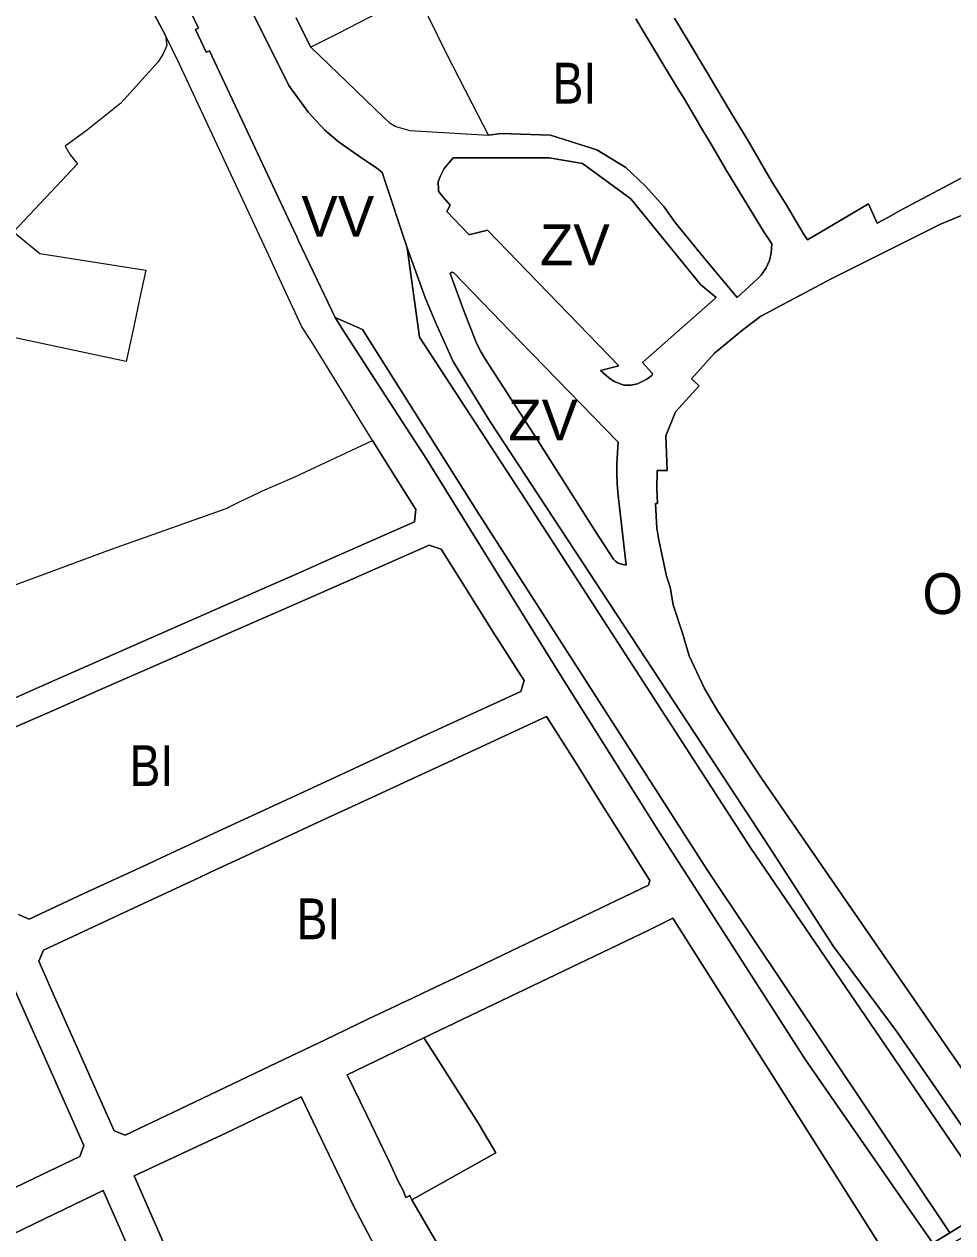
# Model space of a CAD drawing. Extents: x -650451 to -642268, y -1075216 to -1066610.
# Drawn here: x -647102.1 to -646829.3, y -1071698.5 to -1071343.6 of the extents above; entities that cross this region are included whole.
import ezdxf

# ---------------------------------------------------------------- set-up
doc = ezdxf.new("R2010")
doc.units = 0
doc.header["$LTSCALE"] = 4.8
for name, color, linetype, lineweight in [('1', 7, 'Continuous', 13), ('11', 7, 'Continuous', 13), ('15', 7, 'Continuous', 13), ('18', 7, 'Continuous', 13), ('2', 7, 'Continuous', 13), ('24', 7, 'Continuous', 13), ('40', 7, 'Continuous', 13), ('45', 7, 'Continuous', 13), ('9', 7, 'Continuous', 13)]:
    doc.layers.add(name, color=color, linetype=linetype, lineweight=lineweight)
doc.layers.add('62', color=7, linetype='Continuous')

msp = doc.modelspace()

# ---------------------------------------------------------------- linework, layer by layer
at = {"layer": '1'}
msp.add_lwpolyline([(-647226.15, -1071668.97), (-647223.35, -1071667.56), (-647210.82, -1071662.45), (-647167.61, -1071645.19), (-647164.58, -1071643.95), (-647164.33, -1071643.85), (-647162.03, -1071642.89), (-647145.49, -1071636.01), (-647126.47, -1071627.9), (-647110.23, -1071621.31), (-647106.93, -1071622.58), (-647095.76, -1071647.71), (-647084.58, -1071672.83), (-647085.75, -1071676.06), (-647101.45, -1071683.6), (-647119.93, -1071692.46), (-647138.42, -1071701.32), (-647137.54, -1071703.14), (-647190.01, -1071728.61)], dxfattribs=at)
at = {"layer": '11'}
for points in [[(-646984.66, -1071641.19), (-646918.64, -1071609.58), (-646911.57, -1071606.11), (-646846.69, -1071708.52), (-646849.66, -1071710.28), (-646894.05, -1071738.18), (-646915.42, -1071751.51)], [(-646988.18, -1071688.74), (-646963.51, -1071675), (-646964.52, -1071673.35), (-646968.66, -1071666.32), (-646981.29, -1071646.49), (-646984.66, -1071641.19)], [(-646973.11, -1071722.73), (-646969.71, -1071720.62), (-646988.18, -1071688.74)]]:
    msp.add_lwpolyline(points, dxfattribs=at)
at = {"layer": '15'}
for points in [[(-647084.13, -1071237.12), (-647084.74, -1071237.39), (-647098.97, -1071244.31), (-647050.89, -1071344.72), (-647051.77, -1071345.17), (-647048.59, -1071351.85), (-647047.61, -1071351.39), (-647024.59, -1071400.66), (-647022.03, -1071406.03), (-647021.47, -1071407.2), (-647010.73, -1071429.74)], [(-646989.58, -1071409.27), (-646996.97, -1071387.15), (-646997.58, -1071386.56), (-646998.54, -1071385.9), (-647003.56, -1071382.42), (-647009.87, -1071378.03), (-647013.75, -1071374.67), (-647018.53, -1071369.49), (-647024.36, -1071361.64), (-647040.39, -1071329.27), (-647039.56, -1071328.9), (-647042.68, -1071322.16), (-647043.61, -1071322.57), (-647059.06, -1071290.09), (-647084.13, -1071237.12)], [(-647060.6, -1071346.87), (-647073.98, -1071321.53), (-647079.25, -1071310.33), (-647083.22, -1071302), (-647090, -1071287.89), (-647108.16, -1071250.08), (-647130.76, -1071261.49)], [(-647022.18, -1071341.73), (-647020.3, -1071345.54), (-647017.93, -1071350.33)], [(-646965.74, -1071376.18), (-646961.94, -1071375.65), (-646947.53, -1071376.17), (-646933.88, -1071380.48), (-646925.42, -1071385.65), (-646919.62, -1071391.2), (-646914.21, -1071397.12), (-646910.9, -1071401.83), (-646901.73, -1071413.04), (-646892.64, -1071423.88), (-646886.82, -1071418.49), (-646885.59, -1071417.33), (-646884.12, -1071415.13), (-646883.18, -1071412.98), (-646882.66, -1071410.84), (-646882.53, -1071408.08), (-646884.85, -1071404.55), (-646885.63, -1071403.26), (-646896, -1071386.27), (-646899.9, -1071379.5), (-646903.94, -1071372.86), (-646903.99, -1071372.77), (-646903.93, -1071372.74), (-646907.19, -1071367.29), (-646908.47, -1071365.13), (-646909.49, -1071363.46), (-646914.18, -1071355.73), (-646918.32, -1071348.88), (-646922.43, -1071341.98)], [(-646911.11, -1071341.87), (-646905.93, -1071350.45), (-646902.31, -1071356.46), (-646901.53, -1071357.74), (-646900.21, -1071359.9), (-646899.22, -1071361.57), (-646894.63, -1071369.36), (-646889.48, -1071377.86), (-646882.55, -1071389.68), (-646878.33, -1071396.52), (-646873.17, -1071405.14), (-646872.06, -1071406.95), (-646854.14, -1071396.34), (-646853.79, -1071397.03), (-646851.6, -1071402.04), (-646848.25, -1071400.25), (-646845.01, -1071398.44), (-646825.27, -1071387.91)], [(-647026.472, -1071419.614), (-647030.23, -1071411.53), (-647056.48, -1071355.32), (-647060.6, -1071346.87)], [(-647017.93, -1071350.33), (-646996.58, -1071370.92), (-646994.85, -1071372.49), (-646992.95, -1071373.61), (-646988.77, -1071374.77), (-646965.74, -1071376.18)], [(-646826.6, -1071399.65), (-646832.97, -1071402.3), (-646864.9, -1071418.3), (-646877.63, -1071425.04), (-646884.93, -1071428.9), (-646885.77, -1071429.35), (-646890.98, -1071433.38), (-646899.33, -1071440.14), (-646906.1, -1071447.68), (-646903.8, -1071449.77), (-646910.75, -1071457.43), (-646912.14, -1071460.83), (-646913.61, -1071464.41), (-646913.26, -1071474.63), (-646916.18, -1071474.6), (-646916.28, -1071479.99), (-646916.1, -1071484.35), (-646916.64, -1071484.35), (-646916.23, -1071491.58), (-646915.64, -1071495.09), (-646915.18, -1071497.29), (-646913.42, -1071505.63), (-646912.33, -1071508.84), (-646911.44, -1071514.03), (-646908.73, -1071522.35), (-646906.76, -1071529.04), (-646902.35, -1071538.48), (-646898.81, -1071544.54), (-646891.31, -1071556.27), (-646885.33, -1071565.23), (-646798.65, -1071690.8)], [(-646812.491, -1071687.611), (-646845.66, -1071639.56), (-646864.39, -1071614.36), (-646884.4, -1071583.42), (-646965.35, -1071460.17), (-646976.09, -1071442.66), (-646981.06, -1071431.57), (-646984.18, -1071424.12), (-646989.58, -1071409.27)], [(-647017.7, -1071436.79), (-647020.52, -1071432.42), (-647026.472, -1071419.614)], [(-647010.73, -1071429.74), (-647008.5, -1071433.35), (-646997.05, -1071451.02), (-646983.8, -1071471.4), (-646944.58, -1071534.7), (-646916, -1071580.13), (-646903.67, -1071599.34), (-646872.61, -1071647.71), (-646842.09, -1071691.69), (-646835.177, -1071701.48), (-646830.204, -1071698.44), (-646817.081, -1071690.417), (-646812.491, -1071687.611), (-646810.635, -1071690.299), (-646815.26, -1071693.087), (-646828.461, -1071701.044)], [(-647222.06, -1071588.35), (-647218.36, -1071591.11), (-647182.07, -1071575.24), (-647173.57, -1071571.5), (-647159.25, -1071565.21), (-647138.19, -1071556.01), (-647115.18, -1071545.92), (-647110.65, -1071543.93), (-647104.77, -1071541.34), (-647092.44, -1071535.9), (-647032.33, -1071509.49), (-647022.37, -1071505.13), (-647012.12, -1071500.59), (-646987.48, -1071489.66), (-646987.02, -1071486.11), (-646993.43, -1071476), (-646999.77, -1071465.81), (-647017.7, -1071436.79)], [(-647103.75, -1071605), (-647100.64, -1071606.36), (-647084.52, -1071598.85), (-647065.79, -1071590.18), (-647061.89, -1071588.38), (-647043.69, -1071579.94), (-647027.55, -1071572.49), (-647023.8, -1071570.75), (-647010.86, -1071564.77), (-646998, -1071558.8), (-646985.09, -1071552.77), (-646956.26, -1071539.51), (-646955.27, -1071536.33), (-646964.3, -1071522.06), (-646972.95, -1071508.29), (-646979.61, -1071497.74), (-646983.16, -1071496.53), (-647015.5, -1071510.82), (-647027.34, -1071516.01), (-647041.98, -1071522.4), (-647056.35, -1071528.73), (-647082.16, -1071540.02), (-647093.12, -1071544.9), (-647107.79, -1071551.31)], [(-646915.42, -1071751.51), (-646894.05, -1071738.18), (-646849.66, -1071710.28), (-646846.69, -1071708.52), (-646911.57, -1071606.11), (-646918.64, -1071609.58), (-646984.66, -1071641.19)], [(-647190.01, -1071728.61), (-647137.54, -1071703.14), (-647138.42, -1071701.32), (-647119.93, -1071692.46), (-647101.45, -1071683.6), (-647085.75, -1071676.06), (-647084.58, -1071672.83), (-647095.76, -1071647.71), (-647106.93, -1071622.58), (-647110.23, -1071621.31), (-647126.47, -1071627.9), (-647145.49, -1071636.01), (-647162.03, -1071642.89), (-647164.33, -1071643.85), (-647164.58, -1071643.95), (-647167.61, -1071645.19), (-647210.82, -1071662.45), (-647223.35, -1071667.56), (-647226.15, -1071668.97)], [(-646984.66, -1071641.19), (-647007.24, -1071652.03), (-647001.57, -1071663.76), (-646998.93, -1071669.17), (-646996.56, -1071674.07), (-646994.99, -1071677.31), (-646992.14, -1071683.53), (-646990.8, -1071686.06), (-646990.03, -1071688.05), (-646988.84, -1071687.51), (-646988.69, -1071687.8), (-646988.18, -1071688.74)], [(-646985.99, -1071727.41), (-646990.63, -1071718.56), (-647005.47, -1071690.29), (-647020.69, -1071658.55), (-647042.63, -1071669.07), (-647069.76, -1071681.75), (-647055.5, -1071714.27), (-647051.68, -1071722.92), (-647038.57, -1071752.65)], [(-647167.51, -1071790.62), (-647157.46, -1071785.09), (-647129.85, -1071770.54), (-647089.14, -1071749.1), (-647075.69, -1071742.01), (-647058.17, -1071732.78), (-647064.51, -1071718.64), (-647070.49, -1071705.09), (-647078.89, -1071686.07), (-647098.96, -1071695.68), (-647112.4, -1071702.17), (-647125.95, -1071708.59), (-647138.56, -1071714.63), (-647153.95, -1071722.02), (-647181.96, -1071735.45), (-647196.44, -1071742.38)], [(-646988.18, -1071688.74), (-646969.71, -1071720.62), (-646973.11, -1071722.73), (-646985.99, -1071727.41)]]:
    msp.add_lwpolyline(points, dxfattribs=at)
for points in [[(-646898.89, -1071423.8), (-646903.44, -1071420.03), (-646923.94, -1071394.85), (-646938.06, -1071384.52), (-646947.85, -1071382.85), (-646976.09, -1071382.79), (-646978.76, -1071385.96), (-646979.85, -1071388.09), (-646980.48, -1071389.86), (-646980.4, -1071392.36), (-646980.37, -1071392.62), (-646980.18, -1071392.89), (-646978.93, -1071394.45), (-646977, -1071396.74), (-646977.96, -1071398.59), (-646971.61, -1071405.25), (-646971.39, -1071405.38), (-646971.08, -1071405.38), (-646966.04, -1071404.1), (-646948.15, -1071422.5), (-646927.39, -1071443.93), (-646932.79, -1071445.23), (-646930.47, -1071447.37), (-646928.81, -1071448.5), (-646925.97, -1071449.55), (-646923.94, -1071449.58), (-646921.96, -1071449.17), (-646919.25, -1071447.84), (-646917.76, -1071446.71), (-646917.58, -1071446.33), (-646917.68, -1071446.03), (-646920.48, -1071442.9)], [(-646925.27, -1071502.38), (-646927.38, -1071484.53), (-646927.65, -1071481.94), (-646927.92, -1071478.57), (-646928.01, -1071475.56), (-646927.98, -1071472.58), (-646927.87, -1071469.55), (-646927.72, -1071467.57), (-646927.63, -1071466.32), (-646956.43, -1071436.71), (-646975.89, -1071416.61), (-646976.51, -1071416.44), (-646976.93, -1071416.76), (-646973.06, -1071427.43), (-646969.44, -1071436.77), (-646968.12, -1071439.44), (-646966.62, -1071442.06), (-646964.47, -1071445.41), (-646951.43, -1071465.54), (-646934.43, -1071492.21), (-646928.97, -1071500.64), (-646928.42, -1071501.29), (-646927.61, -1071501.82), (-646926.65, -1071502.17)], [(-646948.66, -1071546.88), (-646976.07, -1071559.59), (-646977.53, -1071560.27), (-646987.97, -1071565.07), (-647001.21, -1071571.23), (-647013.23, -1071576.75), (-647026.01, -1071582.69), (-647030.05, -1071584.57), (-647038.63, -1071588.51), (-647047.33, -1071592.55), (-647050.62, -1071594.08), (-647067, -1071601.72), (-647096.45, -1071615.45), (-647097.75, -1071618.7), (-647093.52, -1071628.25), (-647087.02, -1071642.96), (-647075.7, -1071668.54), (-647072.44, -1071669.75), (-647058.44, -1071663.1), (-647043.08, -1071655.81), (-647027.69, -1071648.49), (-647013.64, -1071641.79), (-647010.67, -1071640.36), (-647001.1, -1071635.76), (-646992.85, -1071631.84), (-646991.41, -1071631.15), (-646988.45, -1071629.74), (-646985.03, -1071628.1), (-646975.72, -1071623.64), (-646966.66, -1071619.33), (-646956.73, -1071614.56), (-646945.1, -1071608.97), (-646935.47, -1071604.4), (-646918.67, -1071596.41), (-646918.28, -1071595.05), (-646925.67, -1071583.36), (-646932.94, -1071571.93), (-646939.8, -1071560.89)]]:
    msp.add_lwpolyline(points, close=True, dxfattribs=at)
at = {"layer": '18'}
for points in [[(-647130.76, -1071261.49), (-647108.16, -1071250.08), (-647090, -1071287.89), (-647083.22, -1071302), (-647079.25, -1071310.33), (-647073.98, -1071321.53), (-647060.6, -1071346.87)], [(-647060.6, -1071346.87), (-647060.22, -1071349.87), (-647061.4, -1071352.51), (-647062.78, -1071354.77), (-647073.68, -1071366.75), (-647083.48, -1071374.62), (-647090.04, -1071379.44), (-647088.57, -1071381.97), (-647086.45, -1071384.59), (-647105.2, -1071404.54)]]:
    msp.add_lwpolyline(points, dxfattribs=at)
at = {"layer": '2'}
for points in [[(-646965.74, -1071376.18), (-646968.63, -1071370.46), (-646974.28, -1071359.48), (-646977.95, -1071352.38), (-646983.33, -1071341.44), (-646986.69, -1071334.53), (-646993.38, -1071337.85), (-647003.37, -1071342.99), (-647004.02, -1071343.32), (-647009.82, -1071346.28), (-647010.49, -1071346.63), (-647013.15, -1071348.01), (-647017.93, -1071350.33)], [(-647017.93, -1071350.33), (-647020.3, -1071345.54), (-647022.18, -1071341.73)], [(-646922.43, -1071341.98), (-646918.32, -1071348.88), (-646914.18, -1071355.73), (-646909.49, -1071363.46), (-646908.47, -1071365.13), (-646907.19, -1071367.29), (-646903.93, -1071372.74), (-646903.99, -1071372.77), (-646903.94, -1071372.86), (-646899.9, -1071379.5), (-646896, -1071386.27), (-646885.63, -1071403.26), (-646884.85, -1071404.55), (-646882.53, -1071408.08), (-646882.66, -1071410.84), (-646883.18, -1071412.98), (-646884.12, -1071415.13), (-646885.59, -1071417.33), (-646886.82, -1071418.49), (-646892.64, -1071423.88), (-646901.73, -1071413.04), (-646910.9, -1071401.83), (-646914.21, -1071397.12), (-646919.62, -1071391.2), (-646925.42, -1071385.65), (-646933.88, -1071380.48), (-646947.53, -1071376.17), (-646961.94, -1071375.65), (-646965.74, -1071376.18)], [(-646825.27, -1071387.91), (-646845.01, -1071398.44), (-646848.25, -1071400.25), (-646851.6, -1071402.04), (-646853.79, -1071397.03), (-646854.14, -1071396.34), (-646872.06, -1071406.95), (-646873.17, -1071405.14), (-646878.33, -1071396.52), (-646882.55, -1071389.68), (-646889.48, -1071377.86), (-646894.63, -1071369.36), (-646899.22, -1071361.57), (-646900.21, -1071359.9), (-646901.53, -1071357.74), (-646902.31, -1071356.46), (-646905.93, -1071350.45), (-646911.11, -1071341.87)], [(-646999.77, -1071465.81), (-646993.43, -1071476), (-646987.02, -1071486.11), (-646987.48, -1071489.66), (-647012.12, -1071500.59), (-647022.37, -1071505.13), (-647032.33, -1071509.49), (-647092.44, -1071535.9), (-647104.77, -1071541.34), (-647110.65, -1071543.93), (-647115.18, -1071545.92), (-647138.19, -1071556.01), (-647159.25, -1071565.21), (-647173.57, -1071571.5), (-647182.07, -1071575.24), (-647218.36, -1071591.11), (-647222.06, -1071588.35)], [(-647076.46, -1071497.69), (-647042.78, -1071485.76), (-647038.62, -1071483.74), (-647033.09, -1071481.06), (-647032.73, -1071480.88), (-647022.81, -1071476.61), (-646999.77, -1071465.81)], [(-647170.23, -1071533.44), (-647155.58, -1071527.62), (-647151.28, -1071525.99), (-647123.17, -1071515.01), (-647104.47, -1071508.08), (-647076.46, -1071497.69)], [(-647107.79, -1071551.31), (-647093.12, -1071544.9), (-647082.16, -1071540.02), (-647056.35, -1071528.73), (-647041.98, -1071522.4), (-647027.34, -1071516.01), (-647015.5, -1071510.82), (-646983.16, -1071496.53), (-646979.61, -1071497.74), (-646972.95, -1071508.29), (-646964.3, -1071522.06), (-646955.27, -1071536.33), (-646956.26, -1071539.51), (-646985.09, -1071552.77), (-646998, -1071558.8), (-647010.86, -1071564.77), (-647023.8, -1071570.75), (-647027.55, -1071572.49), (-647043.69, -1071579.94), (-647061.89, -1071588.38), (-647065.79, -1071590.18), (-647084.52, -1071598.85), (-647100.64, -1071606.36), (-647103.75, -1071605)], [(-646988.18, -1071688.74), (-646988.69, -1071687.8), (-646988.84, -1071687.51), (-646990.03, -1071688.05), (-646990.8, -1071686.06), (-646992.14, -1071683.53), (-646994.99, -1071677.31), (-646996.56, -1071674.07), (-646998.93, -1071669.17), (-647001.57, -1071663.76), (-647007.24, -1071652.03), (-646984.66, -1071641.19)], [(-646984.66, -1071641.19), (-646981.29, -1071646.49), (-646968.66, -1071666.32), (-646964.52, -1071673.35), (-646963.51, -1071675), (-646988.18, -1071688.74)], [(-647038.57, -1071752.65), (-647051.68, -1071722.92), (-647055.5, -1071714.27), (-647069.76, -1071681.75), (-647042.63, -1071669.07), (-647020.69, -1071658.55), (-647005.47, -1071690.29), (-646990.63, -1071718.56), (-646985.99, -1071727.41)], [(-647196.44, -1071742.38), (-647181.96, -1071735.45), (-647153.95, -1071722.02), (-647138.56, -1071714.63), (-647125.95, -1071708.59), (-647112.4, -1071702.17), (-647098.96, -1071695.68), (-647078.89, -1071686.07), (-647070.49, -1071705.09), (-647064.51, -1071718.64), (-647058.17, -1071732.78), (-647075.69, -1071742.01), (-647089.14, -1071749.1), (-647129.85, -1071770.54), (-647157.46, -1071785.09), (-647167.51, -1071790.62)]]:
    msp.add_lwpolyline(points, dxfattribs=at)
msp.add_lwpolyline([(-646948.66, -1071546.88), (-646939.8, -1071560.89), (-646932.94, -1071571.93), (-646925.67, -1071583.36), (-646918.28, -1071595.05), (-646918.67, -1071596.41), (-646935.47, -1071604.4), (-646945.1, -1071608.97), (-646956.73, -1071614.56), (-646966.66, -1071619.33), (-646975.72, -1071623.64), (-646985.03, -1071628.1), (-646988.45, -1071629.74), (-646991.41, -1071631.15), (-646992.85, -1071631.84), (-647001.1, -1071635.76), (-647010.67, -1071640.36), (-647013.64, -1071641.79), (-647027.69, -1071648.49), (-647043.08, -1071655.81), (-647058.44, -1071663.1), (-647072.44, -1071669.75), (-647075.7, -1071668.54), (-647087.02, -1071642.96), (-647093.52, -1071628.25), (-647097.75, -1071618.7), (-647096.45, -1071615.45), (-647067, -1071601.72), (-647050.62, -1071594.08), (-647047.33, -1071592.55), (-647038.63, -1071588.51), (-647030.05, -1071584.57), (-647026.01, -1071582.69), (-647013.23, -1071576.75), (-647001.21, -1071571.23), (-646987.97, -1071565.07), (-646977.53, -1071560.27), (-646976.07, -1071559.59)], close=True, dxfattribs=at)
at = {"layer": '24'}
for points in [[(-647105.2, -1071404.54), (-647097.5, -1071410.96), (-647066.35, -1071415.79), (-647068.162, -1071424.298)], [(-647072.11, -1071442.6), (-647126.02, -1071431.21), (-647155.36, -1071425), (-647161.2, -1071427.33), (-647185.99, -1071421.98)], [(-647068.162, -1071424.298), (-647069.87, -1071432.32), (-647072.11, -1071442.6)]]:
    msp.add_lwpolyline(points, dxfattribs=at)
at = {"layer": '40'}
for points in [[(-646898.89, -1071423.8), (-646920.48, -1071442.9), (-646917.68, -1071446.03), (-646917.58, -1071446.33), (-646917.76, -1071446.71), (-646919.25, -1071447.84), (-646921.96, -1071449.17), (-646923.94, -1071449.58), (-646925.97, -1071449.55), (-646928.81, -1071448.5), (-646930.47, -1071447.37), (-646932.79, -1071445.23), (-646927.39, -1071443.93), (-646948.15, -1071422.5), (-646966.04, -1071404.1), (-646971.08, -1071405.38), (-646971.39, -1071405.38), (-646971.61, -1071405.25), (-646977.96, -1071398.59), (-646977, -1071396.74), (-646978.93, -1071394.45), (-646980.18, -1071392.89), (-646980.37, -1071392.62), (-646980.4, -1071392.36), (-646980.48, -1071389.86), (-646979.85, -1071388.09), (-646978.76, -1071385.96), (-646976.09, -1071382.79), (-646947.85, -1071382.85), (-646938.06, -1071384.52), (-646923.94, -1071394.85), (-646903.44, -1071420.03)], [(-646925.27, -1071502.38), (-646926.65, -1071502.17), (-646927.61, -1071501.82), (-646928.42, -1071501.29), (-646928.97, -1071500.64), (-646934.43, -1071492.21), (-646951.43, -1071465.54), (-646964.47, -1071445.41), (-646966.62, -1071442.06), (-646968.12, -1071439.44), (-646969.44, -1071436.77), (-646973.06, -1071427.43), (-646976.93, -1071416.76), (-646976.51, -1071416.44), (-646975.89, -1071416.61), (-646956.43, -1071436.71), (-646927.63, -1071466.32), (-646927.72, -1071467.57), (-646927.87, -1071469.55), (-646927.98, -1071472.58), (-646928.01, -1071475.56), (-646927.92, -1071478.57), (-646927.65, -1071481.94), (-646927.38, -1071484.53)]]:
    msp.add_lwpolyline(points, close=True, dxfattribs=at)
for points in [[(-646989.58, -1071409.27), (-646984.18, -1071424.12), (-646981.06, -1071431.57), (-646976.09, -1071442.66), (-646965.35, -1071460.17), (-646884.4, -1071583.42), (-646864.39, -1071614.36), (-646845.66, -1071639.56), (-646812.491, -1071687.611), (-646817.081, -1071690.417)], [(-646817.081, -1071690.417), (-646888.65, -1071585.51), (-646955.98, -1071481.39), (-646986, -1071435.46), (-646989.58, -1071409.27)], [(-647010.73, -1071429.74), (-647002.71, -1071433.28), (-646969.13, -1071486.48), (-646901.53, -1071591.86), (-646830.204, -1071698.44)], [(-646830.204, -1071698.44), (-646835.177, -1071701.48), (-646842.09, -1071691.69), (-646872.61, -1071647.71), (-646903.67, -1071599.34), (-646916, -1071580.13), (-646944.58, -1071534.7), (-646983.8, -1071471.4), (-646997.05, -1071451.02), (-647008.5, -1071433.35), (-647010.73, -1071429.74)]]:
    msp.add_lwpolyline(points, dxfattribs=at)
at = {"layer": '45'}
for points in [[(-647010.73, -1071429.74), (-647021.47, -1071407.2), (-647022.03, -1071406.03), (-647024.59, -1071400.66), (-647047.61, -1071351.39), (-647048.59, -1071351.85), (-647051.77, -1071345.17), (-647050.89, -1071344.72), (-647098.97, -1071244.31), (-647084.74, -1071237.39), (-647084.13, -1071237.12)], [(-647084.13, -1071237.12), (-647059.06, -1071290.09), (-647043.61, -1071322.57), (-647042.68, -1071322.16), (-647039.56, -1071328.9), (-647040.39, -1071329.27), (-647024.36, -1071361.64), (-647018.53, -1071369.49), (-647013.75, -1071374.67), (-647009.87, -1071378.03), (-647003.56, -1071382.42), (-646998.54, -1071385.9), (-646997.58, -1071386.56), (-646996.97, -1071387.15), (-646989.58, -1071409.27)], [(-646989.58, -1071409.27), (-646986, -1071435.46), (-646955.98, -1071481.39), (-646888.65, -1071585.51), (-646817.081, -1071690.417), (-646830.204, -1071698.44)], [(-646830.204, -1071698.44), (-646901.53, -1071591.86), (-646969.13, -1071486.48), (-647002.71, -1071433.28), (-647010.73, -1071429.74)]]:
    msp.add_lwpolyline(points, dxfattribs=at)
at = {"layer": '9'}
msp.add_lwpolyline([(-646798.65, -1071690.8), (-646885.33, -1071565.23), (-646891.31, -1071556.27), (-646898.81, -1071544.54), (-646902.35, -1071538.48), (-646906.76, -1071529.04), (-646908.73, -1071522.35), (-646911.44, -1071514.03), (-646912.33, -1071508.84), (-646913.42, -1071505.63), (-646915.18, -1071497.29), (-646915.64, -1071495.09), (-646916.23, -1071491.58), (-646916.64, -1071484.35), (-646916.1, -1071484.35), (-646916.28, -1071479.99), (-646916.18, -1071474.6), (-646913.26, -1071474.63), (-646913.61, -1071464.41), (-646912.14, -1071460.83), (-646910.75, -1071457.43), (-646903.8, -1071449.77), (-646906.1, -1071447.68), (-646899.33, -1071440.14), (-646890.98, -1071433.38), (-646885.77, -1071429.35), (-646884.93, -1071428.9), (-646877.63, -1071425.04), (-646864.9, -1071418.3), (-646832.97, -1071402.3), (-646826.6, -1071399.65)], dxfattribs=at)

# ---------------------------------------------------------------- texts
at = {"layer": '62'}
for s, width, p in [('BI', 0.85, (-646946.913, -1071366.917)), ('OS', 0.95, (-646838.249, -1071516.787)), ('BI', 0.85, (-647071.171, -1071567.299)), ('BI', 0.85, (-647022.108, -1071612.274))]:
    msp.add_text(s, height=12, dxfattribs=dict(at, width=width)).set_placement(p)
for s, p in [('VV', (-647020.67, -1071405.998)), ('ZV', (-646950.601, -1071414.402)), ('ZV', (-646959.938, -1071465.794))]:
    msp.add_text(s, height=12, dxfattribs=at).set_placement(p)

doc.saveas('drawing.dxf')
